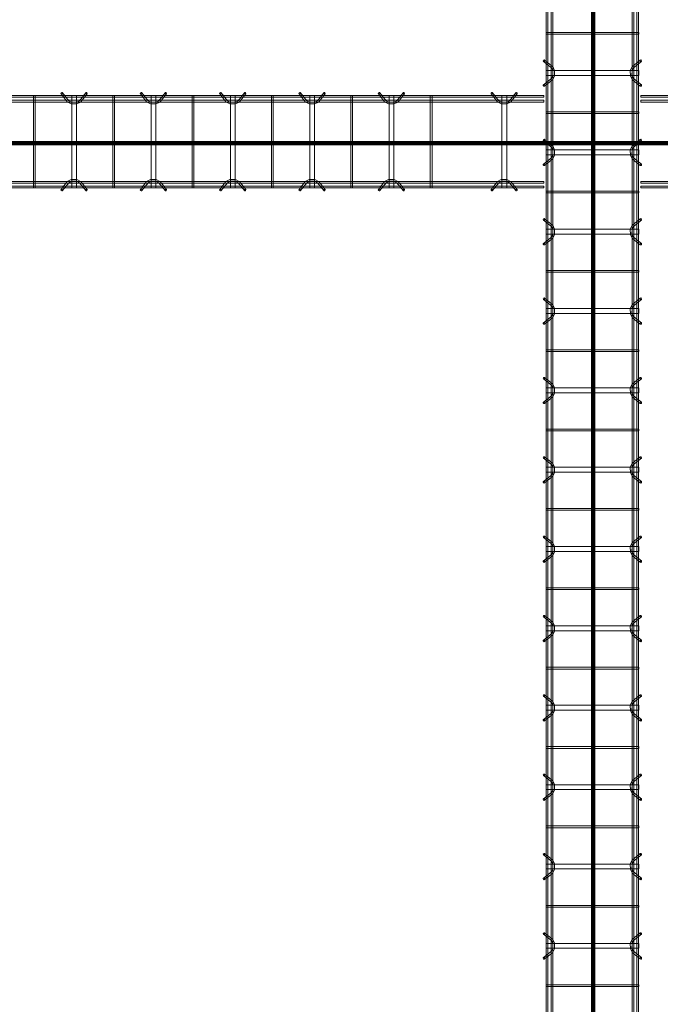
# Model space of a CAD drawing. Header units: inches. Extents: x -4136 to 1945, y -6639 to 12387.
# Tile 313 of 656: x -3405 to -3308, y 10187 to 10336. Entities that reach past the tile are written whole.
import ezdxf

# ---------------------------------------------------------------- set-up
doc = ezdxf.new("R2010")
doc.units = ezdxf.units.IN
doc.header["$MEASUREMENT"] = 0
doc.layers.add('A-GENM', color=7, linetype='Continuous', lineweight=9)
doc.layers.add('S-BEAM', color=7, linetype='Continuous', lineweight=9)

# ---------------------------------------------------------------- blocks, each defined once
blk = doc.blocks.new('Dowel bar assembly - Dowel bar assembly-671876-SLAB ON GROUND JOINTS')
at = {"layer": 'S-BEAM', "color": 253, "true_color": 0xaaaaaa}
for p, q in [((1628, 1.98), (0, 1.98)), ((0, 1.72), (1628, 1.72)), ((287.87, 1.99), (287.87, -12.01)), ((288.13, 1.99), (287.87, 1.99)), ((287.87, 1.99), (288.13, 1.99)), ((288.13, -12.01), (288.13, 1.99)), ((292.02, 2.23), (292.97, 1.03)), ((293.18, 1.19), (292.23, 2.39)), ((293.63, 1.99), (293.63, -12.01)), ((294.38, 1.99), (293.63, 1.99)), ((293.63, 1.99), (294.38, 1.99)), ((294.38, -12.01), (294.38, 1.99)), ((295.76, 2.39), (294.81, 1.19)), ((295.01, 1.03), (295.96, 2.23)), ((299.87, 1.99), (299.87, -12.01)), ((300.13, 1.99), (299.87, 1.99)), ((299.87, 1.99), (300.13, 1.99)), ((300.13, -12.01), (300.13, 1.99)), ((304.02, 2.23), (304.97, 1.03)), ((305.18, 1.19), (304.23, 2.39)), ((305.63, 1.99), (305.63, -12.01)), ((306.38, 1.99), (305.63, 1.99)), ((305.63, 1.99), (306.38, 1.99)), ((306.38, -12.01), (306.38, 1.99)), ((307.76, 2.39), (306.81, 1.19)), ((307.01, 1.03), (307.96, 2.23)), ((311.87, 1.99), (311.87, -12.01)), ((312.13, 1.99), (311.87, 1.99)), ((311.87, 1.99), (312.13, 1.99)), ((312.13, -12.01), (312.13, 1.99)), ((316.02, 2.23), (316.97, 1.03)), ((317.18, 1.19), (316.23, 2.39)), ((317.63, 1.99), (317.63, -12.01)), ((318.38, 1.99), (317.63, 1.99)), ((317.63, 1.99), (318.38, 1.99)), ((318.38, -12.01), (318.38, 1.99)), ((319.76, 2.39), (318.81, 1.19)), ((319.01, 1.03), (319.96, 2.23)), ((323.87, 1.99), (323.87, -12.01)), ((324.13, 1.99), (323.87, 1.99)), ((323.87, 1.99), (324.13, 1.99)), ((324.13, -12.01), (324.13, 1.99)), ((328.02, 2.23), (328.97, 1.03)), ((329.18, 1.19), (328.23, 2.39)), ((329.63, 1.99), (329.63, -12.01)), ((330.38, 1.99), (329.63, 1.99)), ((329.63, 1.99), (330.38, 1.99)), ((330.38, -12.01), (330.38, 1.99)), ((331.76, 2.39), (330.81, 1.19)), ((331.01, 1.03), (331.96, 2.23)), ((335.87, 1.99), (335.87, -12.01)), ((336.13, 1.99), (335.87, 1.99)), ((335.87, 1.99), (336.13, 1.99)), ((336.13, -12.01), (336.13, 1.99)), ((340.02, 2.23), (340.97, 1.03)), ((341.18, 1.19), (340.23, 2.39)), ((341.63, 1.99), (341.63, -12.01)), ((342.38, 1.99), (341.63, 1.99)), ((341.63, 1.99), (342.38, 1.99)), ((342.38, -12.01), (342.38, 1.99)), ((343.76, 2.39), (342.81, 1.19)), ((343.01, 1.03), (343.96, 2.23)), ((347.87, 1.99), (347.87, -12.01)), ((348.13, 1.99), (347.87, 1.99)), ((347.87, 1.99), (348.13, 1.99)), ((348.13, -12.01), (348.13, 1.99)), ((352.02, 2.23), (352.97, 1.03)), ((353.18, 1.19), (352.23, 2.39)), ((353.63, 1.99), (353.63, -12.01)), ((354.38, 1.99), (353.63, 1.99)), ((353.63, 1.99), (354.38, 1.99)), ((354.38, -12.01), (354.38, 1.99)), ((355.76, 2.39), (354.81, 1.19)), ((355.01, 1.03), (355.96, 2.23)), ((359.87, 1.99), (359.87, -12.01)), ((360.13, 1.99), (359.87, 1.99)), ((359.87, 1.99), (360.13, 1.99)), ((360.13, -12.01), (360.13, 1.99)), ((364.02, 2.23), (364.97, 1.03)), ((365.18, 1.19), (364.23, 2.39)), ((365.63, 1.99), (365.63, -12.01)), ((366.38, 1.99), (365.63, 1.99)), ((365.63, 1.99), (366.38, 1.99)), ((366.38, -12.01), (366.38, 1.99)), ((367.76, 2.39), (366.81, 1.19)), ((367.01, 1.03), (367.96, 2.23)), ((371.87, 1.99), (371.87, -12.01)), ((372.13, 1.99), (371.87, 1.99)), ((371.87, 1.99), (372.13, 1.99)), ((372.13, -12.01), (372.13, 1.99)), ((376.02, 2.23), (376.97, 1.03)), ((377.18, 1.19), (376.23, 2.39)), ((377.63, 1.99), (377.63, -12.01)), ((378.38, 1.99), (377.63, 1.99)), ((377.63, 1.99), (378.38, 1.99)), ((378.38, -12.01), (378.38, 1.99)), ((379.76, 2.39), (378.81, 1.19)), ((379.01, 1.03), (379.96, 2.23)), ((383.87, 1.99), (383.87, -12.01)), ((384.13, 1.99), (383.87, 1.99)), ((383.87, 1.99), (384.13, 1.99)), ((384.13, -12.01), (384.13, 1.99)), ((388.02, 2.23), (388.97, 1.03)), ((389.18, 1.19), (388.23, 2.39)), ((389.62, 1.99), (389.62, -12.01)), ((390.38, 1.99), (389.62, 1.99)), ((389.62, 1.99), (390.38, 1.99)), ((390.38, -12.01), (390.38, 1.99)), ((391.76, 2.39), (390.81, 1.19)), ((391.01, 1.03), (391.96, 2.23)), ((395.87, 1.99), (395.87, -12.01)), ((396.13, 1.99), (395.87, 1.99)), ((395.87, 1.99), (396.13, 1.99)), ((396.13, -12.01), (396.13, 1.99)), ((400.02, 2.23), (400.97, 1.03)), ((401.18, 1.19), (400.23, 2.39)), ((401.62, 1.99), (401.62, -12.01)), ((402.38, 1.99), (401.62, 1.99)), ((401.62, 1.99), (402.38, 1.99)), ((402.38, -12.01), (402.38, 1.99)), ((403.76, 2.39), (402.81, 1.19)), ((403.01, 1.03), (403.96, 2.23)), ((407.87, 1.99), (407.87, -12.01)), ((408.13, 1.99), (407.87, 1.99)), ((407.87, 1.99), (408.13, 1.99)), ((408.13, -12.01), (408.13, 1.99)), ((412.02, 2.23), (412.97, 1.03)), ((413.18, 1.19), (412.23, 2.39)), ((413.62, 1.99), (413.62, -12.01)), ((414.38, 1.99), (413.62, 1.99)), ((413.62, 1.99), (414.38, 1.99)), ((414.38, -12.01), (414.38, 1.99)), ((415.76, 2.39), (414.81, 1.19)), ((415.01, 1.03), (415.96, 2.23)), ((419.87, 1.99), (419.87, -12.01)), ((420.13, 1.99), (419.87, 1.99)), ((419.87, 1.99), (420.13, 1.99)), ((420.13, -12.01), (420.13, 1.99)), ((424.02, 2.23), (424.97, 1.03)), ((425.18, 1.19), (424.23, 2.39)), ((425.62, 1.99), (425.62, -12.01)), ((426.38, 1.99), (425.62, 1.99)), ((425.62, 1.99), (426.38, 1.99)), ((426.38, -12.01), (426.38, 1.99)), ((427.76, 2.39), (426.81, 1.19)), ((427.01, 1.03), (427.96, 2.23)), ((431.87, 1.99), (431.87, -12.01)), ((432.13, 1.99), (431.87, 1.99)), ((431.87, 1.99), (432.13, 1.99)), ((432.13, -12.01), (432.13, 1.99)), ((1628, 1.25), (0, 1.25)), ((0, 0.99), (1628, 0.99)), ((1628, -11.01), (0, -11.01)), ((0, -11.27), (1628, -11.27)), ((1628, -11.74), (0, -11.74)), ((292.97, -11.05), (292.02, -12.25)), ((292.23, -12.41), (293.18, -11.21)), ((294.81, -11.21), (295.76, -12.41)), ((295.96, -12.25), (295.01, -11.05)), ((304.97, -11.05), (304.02, -12.25)), ((304.23, -12.41), (305.18, -11.21)), ((306.81, -11.21), (307.76, -12.41)), ((307.96, -12.25), (307.01, -11.05)), ((316.97, -11.05), (316.02, -12.25)), ((316.23, -12.41), (317.18, -11.21)), ((318.81, -11.21), (319.76, -12.41)), ((319.96, -12.25), (319.01, -11.05)), ((328.97, -11.05), (328.02, -12.25)), ((328.23, -12.41), (329.18, -11.21)), ((330.81, -11.21), (331.76, -12.41)), ((331.96, -12.25), (331.01, -11.05)), ((340.97, -11.05), (340.02, -12.25)), ((340.23, -12.41), (341.18, -11.21)), ((342.81, -11.21), (343.76, -12.41)), ((343.96, -12.25), (343.01, -11.05)), ((352.97, -11.05), (352.02, -12.25)), ((352.23, -12.41), (353.18, -11.21)), ((354.81, -11.21), (355.76, -12.41)), ((355.96, -12.25), (355.01, -11.05)), ((364.97, -11.05), (364.02, -12.25)), ((364.23, -12.41), (365.18, -11.21)), ((366.81, -11.21), (367.76, -12.41)), ((367.96, -12.25), (367.01, -11.05)), ((376.97, -11.05), (376.02, -12.25)), ((376.23, -12.41), (377.18, -11.21)), ((378.81, -11.21), (379.76, -12.41)), ((379.96, -12.25), (379.01, -11.05)), ((388.97, -11.05), (388.02, -12.25)), ((388.23, -12.41), (389.18, -11.21)), ((390.81, -11.21), (391.76, -12.41)), ((391.96, -12.25), (391.01, -11.05)), ((400.97, -11.05), (400.02, -12.25)), ((400.23, -12.41), (401.18, -11.21)), ((402.81, -11.21), (403.76, -12.41)), ((403.96, -12.25), (403.01, -11.05)), ((412.97, -11.05), (412.02, -12.25)), ((412.23, -12.41), (413.18, -11.21)), ((414.81, -11.21), (415.76, -12.41)), ((415.96, -12.25), (415.01, -11.05)), ((424.97, -11.05), (424.02, -12.25)), ((424.23, -12.41), (425.18, -11.21)), ((426.81, -11.21), (427.76, -12.41)), ((427.96, -12.25), (427.01, -11.05)), ((0, -12), (1628, -12)), ((288.13, -12.01), (287.87, -12.01)), ((287.87, -12.01), (288.13, -12.01)), ((294.38, -12.01), (293.63, -12.01)), ((293.63, -12.01), (294.38, -12.01)), ((300.13, -12.01), (299.87, -12.01)), ((299.87, -12.01), (300.13, -12.01)), ((306.38, -12.01), (305.63, -12.01)), ((305.63, -12.01), (306.38, -12.01)), ((312.13, -12.01), (311.87, -12.01)), ((311.87, -12.01), (312.13, -12.01)), ((318.38, -12.01), (317.63, -12.01)), ((317.63, -12.01), (318.38, -12.01)), ((324.13, -12.01), (323.87, -12.01)), ((323.87, -12.01), (324.13, -12.01)), ((330.38, -12.01), (329.63, -12.01)), ((329.63, -12.01), (330.38, -12.01)), ((336.13, -12.01), (335.87, -12.01)), ((335.87, -12.01), (336.13, -12.01)), ((342.38, -12.01), (341.63, -12.01)), ((341.63, -12.01), (342.38, -12.01)), ((348.13, -12.01), (347.87, -12.01)), ((347.87, -12.01), (348.13, -12.01)), ((354.38, -12.01), (353.63, -12.01)), ((353.63, -12.01), (354.38, -12.01)), ((360.13, -12.01), (359.87, -12.01)), ((359.87, -12.01), (360.13, -12.01)), ((366.38, -12.01), (365.63, -12.01)), ((365.63, -12.01), (366.38, -12.01)), ((372.13, -12.01), (371.87, -12.01)), ((371.87, -12.01), (372.13, -12.01)), ((378.38, -12.01), (377.63, -12.01)), ((377.63, -12.01), (378.38, -12.01)), ((384.13, -12.01), (383.87, -12.01)), ((383.87, -12.01), (384.13, -12.01)), ((390.38, -12.01), (389.62, -12.01)), ((389.62, -12.01), (390.38, -12.01)), ((396.13, -12.01), (395.87, -12.01)), ((395.87, -12.01), (396.13, -12.01)), ((402.38, -12.01), (401.62, -12.01)), ((401.62, -12.01), (402.38, -12.01)), ((408.13, -12.01), (407.87, -12.01)), ((407.87, -12.01), (408.13, -12.01)), ((414.38, -12.01), (413.62, -12.01)), ((413.62, -12.01), (414.38, -12.01)), ((420.13, -12.01), (419.87, -12.01)), ((419.87, -12.01), (420.13, -12.01)), ((426.38, -12.01), (425.62, -12.01)), ((425.62, -12.01), (426.38, -12.01)), ((432.13, -12.01), (431.87, -12.01)), ((431.87, -12.01), (432.13, -12.01))]:
    blk.add_line(p, q, dxfattribs=at)
at = {"layer": 'S-BEAM', "color": 253, "true_color": 0xaaaaaa, "flags": 128}
for points in [[(292.97, 1.03), (293.53, 0.73), (294.39, 0.72), (294.97, 0.99), (295.01, 1.03)], [(293.18, 1.19), (293.62, 0.97), (294.38, 0.98), (294.81, 1.19)], [(304.97, 1.03), (305.53, 0.73), (306.39, 0.72), (306.97, 0.99), (307.01, 1.03)], [(305.18, 1.19), (305.62, 0.97), (306.38, 0.98), (306.81, 1.19)], [(316.97, 1.03), (317.53, 0.73), (318.39, 0.72), (318.97, 0.99), (319.01, 1.03)], [(317.18, 1.19), (317.62, 0.97), (318.38, 0.98), (318.81, 1.19)], [(328.97, 1.03), (329.53, 0.73), (330.39, 0.72), (330.97, 0.99), (331.01, 1.03)], [(329.18, 1.19), (329.62, 0.97), (330.38, 0.98), (330.81, 1.19)], [(340.97, 1.03), (341.53, 0.73), (342.39, 0.72), (342.97, 0.99), (343.01, 1.03)], [(341.18, 1.19), (341.62, 0.97), (342.38, 0.98), (342.81, 1.19)], [(352.97, 1.03), (353.53, 0.73), (354.39, 0.72), (354.97, 0.99), (355.01, 1.03)], [(353.18, 1.19), (353.62, 0.97), (354.38, 0.98), (354.81, 1.19)], [(364.97, 1.03), (365.53, 0.73), (366.39, 0.72), (366.97, 0.99), (367.01, 1.03)], [(365.18, 1.19), (365.62, 0.97), (366.38, 0.98), (366.81, 1.19)], [(376.97, 1.03), (377.53, 0.73), (378.39, 0.72), (378.97, 0.99), (379.01, 1.03)], [(377.18, 1.19), (377.62, 0.97), (378.38, 0.98), (378.81, 1.19)], [(388.97, 1.03), (389.53, 0.73), (390.39, 0.72), (390.97, 0.99), (391.01, 1.03)], [(389.18, 1.19), (389.62, 0.97), (390.38, 0.98), (390.81, 1.19)], [(400.97, 1.03), (401.53, 0.73), (402.39, 0.72), (402.97, 0.99), (403.01, 1.03)], [(401.18, 1.19), (401.62, 0.97), (402.38, 0.98), (402.81, 1.19)], [(412.97, 1.03), (413.53, 0.73), (414.39, 0.72), (414.97, 0.99), (415.01, 1.03)], [(413.18, 1.19), (413.62, 0.97), (414.38, 0.98), (414.81, 1.19)], [(424.97, 1.03), (425.53, 0.73), (426.39, 0.72), (426.97, 0.99), (427.01, 1.03)], [(425.18, 1.19), (425.62, 0.97), (426.38, 0.98), (426.81, 1.19)], [(292.97, -11.05), (293.53, -10.75), (294.39, -10.74), (294.97, -11.01), (295.01, -11.05)], [(293.18, -11.21), (293.62, -10.99), (294.38, -11), (294.81, -11.21)], [(304.97, -11.05), (305.53, -10.75), (306.39, -10.74), (306.97, -11.01), (307.01, -11.05)], [(305.18, -11.21), (305.62, -10.99), (306.38, -11), (306.81, -11.21)], [(316.97, -11.05), (317.53, -10.75), (318.39, -10.74), (318.97, -11.01), (319.01, -11.05)], [(317.18, -11.21), (317.62, -10.99), (318.38, -11), (318.81, -11.21)], [(328.97, -11.05), (329.53, -10.75), (330.39, -10.74), (330.97, -11.01), (331.01, -11.05)], [(329.18, -11.21), (329.62, -10.99), (330.38, -11), (330.81, -11.21)], [(340.97, -11.05), (341.53, -10.75), (342.39, -10.74), (342.97, -11.01), (343.01, -11.05)], [(341.18, -11.21), (341.62, -10.99), (342.38, -11), (342.81, -11.21)], [(352.97, -11.05), (353.53, -10.75), (354.39, -10.74), (354.97, -11.01), (355.01, -11.05)], [(353.18, -11.21), (353.62, -10.99), (354.38, -11), (354.81, -11.21)], [(364.97, -11.05), (365.53, -10.75), (366.39, -10.74), (366.97, -11.01), (367.01, -11.05)], [(365.18, -11.21), (365.62, -10.99), (366.38, -11), (366.81, -11.21)], [(376.97, -11.05), (377.53, -10.75), (378.39, -10.74), (378.97, -11.01), (379.01, -11.05)], [(377.18, -11.21), (377.62, -10.99), (378.38, -11), (378.81, -11.21)], [(388.97, -11.05), (389.53, -10.75), (390.39, -10.74), (390.97, -11.01), (391.01, -11.05)], [(389.18, -11.21), (389.62, -10.99), (390.38, -11), (390.81, -11.21)], [(400.97, -11.05), (401.53, -10.75), (402.39, -10.74), (402.97, -11.01), (403.01, -11.05)], [(401.18, -11.21), (401.62, -10.99), (402.38, -11), (402.81, -11.21)], [(412.97, -11.05), (413.53, -10.75), (414.39, -10.74), (414.97, -11.01), (415.01, -11.05)], [(413.18, -11.21), (413.62, -10.99), (414.38, -11), (414.81, -11.21)], [(424.97, -11.05), (425.53, -10.75), (426.39, -10.74), (426.97, -11.01), (427.01, -11.05)], [(425.18, -11.21), (425.62, -10.99), (426.38, -11), (426.81, -11.21)]]:
    blk.add_lwpolyline(points, dxfattribs=at)
at = {"layer": 'S-BEAM', "color": 253, "true_color": 0xaaaaaa}
for centre, major_axis, start_param, end_param in [((292.12, 2.31), (0.101, 0.08), 5.709265, 8.850858), ((292.12, 2.31), (0.101, 0.08), 2.567673, 5.709265), ((295.86, 2.31), (-0.101, 0.08), 3.715513, 6.857105), ((295.86, 2.31), (-0.101, 0.08), 0.57392, 3.715513), ((304.12, 2.31), (0.101, 0.08), 5.709265, 8.850858), ((304.12, 2.31), (0.101, 0.08), 2.567673, 5.709265), ((307.86, 2.31), (-0.101, 0.08), 3.715513, 6.857105), ((307.86, 2.31), (-0.101, 0.08), 0.57392, 3.715513), ((316.12, 2.31), (0.101, 0.08), 5.709265, 8.850858), ((316.12, 2.31), (0.101, 0.08), 2.567673, 5.709265), ((319.86, 2.31), (-0.101, 0.08), 3.715513, 6.857105), ((319.86, 2.31), (-0.101, 0.08), 0.57392, 3.715513), ((328.12, 2.31), (0.101, 0.08), 5.709265, 8.850858), ((328.12, 2.31), (0.101, 0.08), 2.567673, 5.709265), ((331.86, 2.31), (-0.101, 0.08), 3.715513, 6.857105), ((331.86, 2.31), (-0.101, 0.08), 0.57392, 3.715513), ((340.12, 2.31), (0.101, 0.08), 5.709265, 8.850858), ((340.12, 2.31), (0.101, 0.08), 2.567673, 5.709265), ((343.86, 2.31), (-0.101, 0.08), 3.715513, 6.857105), ((343.86, 2.31), (-0.101, 0.08), 0.57392, 3.715513), ((352.12, 2.31), (0.101, 0.08), 5.709265, 8.850858), ((352.12, 2.31), (0.101, 0.08), 2.567673, 5.709265), ((355.86, 2.31), (-0.101, 0.08), 3.715513, 6.857105), ((355.86, 2.31), (-0.101, 0.08), 0.57392, 3.715513), ((364.12, 2.31), (0.101, 0.08), 5.709265, 8.850858), ((364.12, 2.31), (0.101, 0.08), 2.567673, 5.709265), ((367.86, 2.31), (-0.101, 0.08), 3.715513, 6.857105), ((367.86, 2.31), (-0.101, 0.08), 0.57392, 3.715513), ((376.12, 2.31), (0.101, 0.08), 5.709265, 8.850858), ((376.12, 2.31), (0.101, 0.08), 2.567673, 5.709265), ((379.86, 2.31), (-0.101, 0.08), 3.715513, 6.857105), ((379.86, 2.31), (-0.101, 0.08), 0.57392, 3.715513), ((388.12, 2.31), (0.101, 0.08), 5.709265, 8.850858), ((388.12, 2.31), (0.101, 0.08), 2.567673, 5.709265), ((391.86, 2.31), (-0.101, 0.08), 3.715513, 6.857105), ((391.86, 2.31), (-0.101, 0.08), 0.57392, 3.715513), ((400.12, 2.31), (0.101, 0.08), 5.709265, 8.850858), ((400.12, 2.31), (0.101, 0.08), 2.567673, 5.709265), ((403.86, 2.31), (-0.101, 0.08), 3.715513, 6.857105), ((403.86, 2.31), (-0.101, 0.08), 0.57392, 3.715513), ((412.12, 2.31), (0.101, 0.08), 5.709265, 8.850858), ((412.12, 2.31), (0.101, 0.08), 2.567673, 5.709265), ((415.86, 2.31), (-0.101, 0.08), 3.715513, 6.857105), ((415.86, 2.31), (-0.101, 0.08), 0.57392, 3.715513), ((424.12, 2.31), (0.101, 0.08), 5.709265, 8.850858), ((424.12, 2.31), (0.101, 0.08), 2.567673, 5.709265), ((427.86, 2.31), (-0.101, 0.08), 3.715513, 6.857105), ((427.86, 2.31), (-0.101, 0.08), 0.57392, 3.715513), ((292.12, -12.33), (-0.101, 0.08), 3.715513, 6.857105), ((292.12, -12.33), (-0.101, 0.08), 0.57392, 3.715513), ((295.86, -12.33), (0.101, 0.08), 5.709265, 8.850858), ((295.86, -12.33), (0.101, 0.08), 2.567673, 5.709265), ((304.12, -12.33), (-0.101, 0.08), 3.715513, 6.857105), ((304.12, -12.33), (-0.101, 0.08), 0.57392, 3.715513), ((307.86, -12.33), (0.101, 0.08), 5.709265, 8.850858), ((307.86, -12.33), (0.101, 0.08), 2.567673, 5.709265), ((316.12, -12.33), (-0.101, 0.08), 3.715513, 6.857105), ((316.12, -12.33), (-0.101, 0.08), 0.57392, 3.715513), ((319.86, -12.33), (0.101, 0.08), 5.709265, 8.850858), ((319.86, -12.33), (0.101, 0.08), 2.567673, 5.709265), ((328.12, -12.33), (-0.101, 0.08), 3.715513, 6.857105), ((328.12, -12.33), (-0.101, 0.08), 0.57392, 3.715513), ((331.86, -12.33), (0.101, 0.08), 5.709265, 8.850858), ((331.86, -12.33), (0.101, 0.08), 2.567673, 5.709265), ((340.12, -12.33), (-0.101, 0.08), 3.715513, 6.857105), ((340.12, -12.33), (-0.101, 0.08), 0.57392, 3.715513), ((343.86, -12.33), (0.101, 0.08), 5.709265, 8.850858), ((343.86, -12.33), (0.101, 0.08), 2.567673, 5.709265), ((352.12, -12.33), (-0.101, 0.08), 3.715513, 6.857105), ((352.12, -12.33), (-0.101, 0.08), 0.57392, 3.715513), ((355.86, -12.33), (0.101, 0.08), 5.709265, 8.850858), ((355.86, -12.33), (0.101, 0.08), 2.567673, 5.709265), ((364.12, -12.33), (-0.101, 0.08), 3.715513, 6.857105), ((364.12, -12.33), (-0.101, 0.08), 0.57392, 3.715513), ((367.86, -12.33), (0.101, 0.08), 5.709265, 8.850858), ((367.86, -12.33), (0.101, 0.08), 2.567673, 5.709265), ((376.12, -12.33), (-0.101, 0.08), 3.715513, 6.857105), ((376.12, -12.33), (-0.101, 0.08), 0.57392, 3.715513), ((379.86, -12.33), (0.101, 0.08), 5.709265, 8.850858), ((379.86, -12.33), (0.101, 0.08), 2.567673, 5.709265), ((388.12, -12.33), (-0.101, 0.08), 3.715513, 6.857105), ((388.12, -12.33), (-0.101, 0.08), 0.57392, 3.715513), ((391.86, -12.33), (0.101, 0.08), 5.709265, 8.850858), ((391.86, -12.33), (0.101, 0.08), 2.567673, 5.709265), ((400.12, -12.33), (-0.101, 0.08), 3.715513, 6.857105), ((400.12, -12.33), (-0.101, 0.08), 0.57392, 3.715513), ((403.86, -12.33), (0.101, 0.08), 5.709265, 8.850858), ((403.86, -12.33), (0.101, 0.08), 2.567673, 5.709265), ((412.12, -12.33), (-0.101, 0.08), 3.715513, 6.857105), ((412.12, -12.33), (-0.101, 0.08), 0.57392, 3.715513), ((415.86, -12.33), (0.101, 0.08), 5.709265, 8.850858), ((415.86, -12.33), (0.101, 0.08), 2.567673, 5.709265), ((424.12, -12.33), (-0.101, 0.08), 3.715513, 6.857105), ((424.12, -12.33), (-0.101, 0.08), 0.57392, 3.715513), ((427.86, -12.33), (0.101, 0.08), 5.709265, 8.850858), ((427.86, -12.33), (0.101, 0.08), 2.567673, 5.709265)]:
    blk.add_ellipse(centre, major_axis=major_axis, ratio=0.816528, start_param=start_param, end_param=end_param, dxfattribs=at)
blk = doc.blocks.new('Dowel bar assembly - Dowel bar assembly-674226-SLAB ON GROUND JOINTS')
at = {"layer": 'S-BEAM', "color": 253, "true_color": 0xaaaaaa}
for p, q in [((148.75, 1.98), (0, 1.98)), ((0, 1.98), (0, 1.72)), ((0, 1.72), (0, 1.98)), ((0, 1.72), (148.75, 1.72)), ((148.75, 1.25), (0, 1.25)), ((0, 0.99), (0, 1.25)), ((0, 1.25), (0, 0.99)), ((0, 0.99), (148.75, 0.99)), ((148.75, -11.01), (0, -11.01)), ((0, -11.27), (0, -11.01)), ((0, -11.01), (0, -11.27)), ((0, -11.27), (148.75, -11.27)), ((148.75, -11.74), (0, -11.74)), ((0, -12), (0, -11.74)), ((0, -11.74), (0, -12)), ((0, -12), (148.75, -12))]:
    blk.add_line(p, q, dxfattribs=at)
blk = doc.blocks.new('Dowel bar assembly - Dowel bar assembly-674339-SLAB ON GROUND JOINTS')
at = {"layer": 'S-BEAM', "color": 253, "true_color": 0xaaaaaa}
for p, q in [((149.05, 1.98), (0, 1.98)), ((0, 1.72), (149.05, 1.72)), ((71.87, 1.99), (71.87, -12.01)), ((72.13, 1.99), (71.87, 1.99)), ((71.87, 1.99), (72.13, 1.99)), ((72.13, -12.01), (72.13, 1.99)), ((76.02, 2.23), (76.97, 1.03)), ((77.18, 1.19), (76.23, 2.39)), ((77.63, 1.99), (77.63, -12.01)), ((78.38, 1.99), (77.63, 1.99)), ((77.63, 1.99), (78.38, 1.99)), ((78.38, -12.01), (78.38, 1.99)), ((79.76, 2.39), (78.81, 1.19)), ((79.01, 1.03), (79.96, 2.23)), ((83.87, 1.99), (83.87, -12.01)), ((84.13, 1.99), (83.87, 1.99)), ((83.87, 1.99), (84.13, 1.99)), ((84.13, -12.01), (84.13, 1.99)), ((88.02, 2.23), (88.97, 1.03)), ((89.18, 1.19), (88.23, 2.39)), ((89.63, 1.99), (89.63, -12.01)), ((90.38, 1.99), (89.63, 1.99)), ((89.63, 1.99), (90.38, 1.99)), ((90.38, -12.01), (90.38, 1.99)), ((91.76, 2.39), (90.81, 1.19)), ((91.01, 1.03), (91.96, 2.23)), ((95.87, 1.99), (95.87, -12.01)), ((96.13, 1.99), (95.87, 1.99)), ((95.87, 1.99), (96.13, 1.99)), ((96.13, -12.01), (96.13, 1.99)), ((100.02, 2.23), (100.97, 1.03)), ((101.18, 1.19), (100.23, 2.39)), ((101.63, 1.99), (101.63, -12.01)), ((102.38, 1.99), (101.63, 1.99)), ((101.63, 1.99), (102.38, 1.99)), ((102.38, -12.01), (102.38, 1.99)), ((103.76, 2.39), (102.81, 1.19)), ((103.01, 1.03), (103.96, 2.23)), ((107.87, 1.99), (107.87, -12.01)), ((108.13, 1.99), (107.87, 1.99)), ((107.87, 1.99), (108.13, 1.99)), ((108.13, -12.01), (108.13, 1.99)), ((112.02, 2.23), (112.97, 1.03)), ((113.18, 1.19), (112.23, 2.39)), ((113.63, 1.99), (113.63, -12.01)), ((114.38, 1.99), (113.63, 1.99)), ((113.63, 1.99), (114.38, 1.99)), ((114.38, -12.01), (114.38, 1.99)), ((115.76, 2.39), (114.81, 1.19)), ((115.01, 1.03), (115.96, 2.23)), ((119.87, 1.99), (119.87, -12.01)), ((120.13, 1.99), (119.87, 1.99)), ((119.87, 1.99), (120.13, 1.99)), ((120.13, -12.01), (120.13, 1.99)), ((124.02, 2.23), (124.97, 1.03)), ((125.18, 1.19), (124.23, 2.39)), ((125.63, 1.99), (125.63, -12.01)), ((126.38, 1.99), (125.63, 1.99)), ((125.63, 1.99), (126.38, 1.99)), ((126.38, -12.01), (126.38, 1.99)), ((127.76, 2.39), (126.81, 1.19)), ((127.01, 1.03), (127.96, 2.23)), ((131.87, 1.99), (131.87, -12.01)), ((132.13, 1.99), (131.87, 1.99)), ((131.87, 1.99), (132.13, 1.99)), ((132.13, -12.01), (132.13, 1.99)), ((141.08, 2.23), (142.02, 1.03)), ((142.23, 1.19), (141.28, 2.39)), ((142.68, 1.99), (142.68, -12.01)), ((143.43, 1.99), (142.68, 1.99)), ((142.68, 1.99), (143.43, 1.99)), ((143.43, -12.01), (143.43, 1.99)), ((144.81, 2.39), (143.86, 1.19)), ((144.06, 1.03), (145.01, 2.23)), ((149.05, 1.98), (149.05, 1.72)), ((149.05, 1.72), (149.05, 1.98)), ((149.05, 1.25), (0, 1.25)), ((0, 0.99), (149.05, 0.99)), ((149.05, 0.99), (149.05, 1.25)), ((149.05, 1.25), (149.05, 0.99)), ((149.05, -11.01), (0, -11.01)), ((0, -11.27), (149.05, -11.27)), ((149.05, -11.74), (0, -11.74)), ((76.97, -11.05), (76.02, -12.25)), ((76.23, -12.41), (77.18, -11.21)), ((78.81, -11.21), (79.76, -12.41)), ((79.96, -12.25), (79.01, -11.05)), ((88.97, -11.05), (88.02, -12.25)), ((88.23, -12.41), (89.18, -11.21)), ((90.81, -11.21), (91.76, -12.41)), ((91.96, -12.25), (91.01, -11.05)), ((100.97, -11.05), (100.02, -12.25)), ((100.23, -12.41), (101.18, -11.21)), ((102.81, -11.21), (103.76, -12.41)), ((103.96, -12.25), (103.01, -11.05)), ((112.97, -11.05), (112.02, -12.25)), ((112.23, -12.41), (113.18, -11.21)), ((114.81, -11.21), (115.76, -12.41)), ((115.96, -12.25), (115.01, -11.05)), ((124.97, -11.05), (124.02, -12.25)), ((124.23, -12.41), (125.18, -11.21)), ((126.81, -11.21), (127.76, -12.41)), ((127.96, -12.25), (127.01, -11.05)), ((142.02, -11.05), (141.08, -12.25)), ((141.28, -12.41), (142.23, -11.21)), ((143.86, -11.21), (144.81, -12.41)), ((145.01, -12.25), (144.06, -11.05)), ((149.05, -11.27), (149.05, -11.01)), ((149.05, -11.01), (149.05, -11.27)), ((149.05, -12), (149.05, -11.74)), ((149.05, -11.74), (149.05, -12)), ((0, -12), (149.05, -12)), ((72.13, -12.01), (71.87, -12.01)), ((71.87, -12.01), (72.13, -12.01)), ((78.38, -12.01), (77.63, -12.01)), ((77.63, -12.01), (78.38, -12.01)), ((84.13, -12.01), (83.87, -12.01)), ((83.87, -12.01), (84.13, -12.01)), ((90.38, -12.01), (89.63, -12.01)), ((89.63, -12.01), (90.38, -12.01)), ((96.13, -12.01), (95.87, -12.01)), ((95.87, -12.01), (96.13, -12.01)), ((102.38, -12.01), (101.63, -12.01)), ((101.63, -12.01), (102.38, -12.01)), ((108.13, -12.01), (107.87, -12.01)), ((107.87, -12.01), (108.13, -12.01)), ((114.38, -12.01), (113.63, -12.01)), ((113.63, -12.01), (114.38, -12.01)), ((120.13, -12.01), (119.87, -12.01)), ((119.87, -12.01), (120.13, -12.01)), ((126.38, -12.01), (125.63, -12.01)), ((125.63, -12.01), (126.38, -12.01)), ((132.13, -12.01), (131.87, -12.01)), ((131.87, -12.01), (132.13, -12.01)), ((143.43, -12.01), (142.68, -12.01)), ((142.68, -12.01), (143.43, -12.01))]:
    blk.add_line(p, q, dxfattribs=at)
at = {"layer": 'S-BEAM', "color": 253, "true_color": 0xaaaaaa, "flags": 128}
for points in [[(76.97, 1.03), (77.53, 0.73), (78.39, 0.72), (78.97, 0.99), (79.01, 1.03)], [(77.18, 1.19), (77.62, 0.97), (78.38, 0.98), (78.81, 1.19)], [(88.97, 1.03), (89.53, 0.73), (90.39, 0.72), (90.97, 0.99), (91.01, 1.03)], [(89.18, 1.19), (89.62, 0.97), (90.38, 0.98), (90.81, 1.19)], [(100.97, 1.03), (101.53, 0.73), (102.39, 0.72), (102.97, 0.99), (103.01, 1.03)], [(101.18, 1.19), (101.62, 0.97), (102.38, 0.98), (102.81, 1.19)], [(112.97, 1.03), (113.53, 0.73), (114.39, 0.72), (114.97, 0.99), (115.01, 1.03)], [(113.18, 1.19), (113.62, 0.97), (114.38, 0.98), (114.81, 1.19)], [(124.97, 1.03), (125.53, 0.73), (126.39, 0.72), (126.97, 0.99), (127.01, 1.03)], [(125.18, 1.19), (125.62, 0.97), (126.38, 0.98), (126.81, 1.19)], [(142.02, 1.03), (142.58, 0.73), (143.44, 0.72), (144.02, 0.99), (144.06, 1.03)], [(142.23, 1.19), (142.68, 0.97), (143.43, 0.98), (143.86, 1.19)], [(76.97, -11.05), (77.53, -10.75), (78.39, -10.74), (78.97, -11.01), (79.01, -11.05)], [(77.18, -11.21), (77.62, -10.99), (78.38, -11), (78.81, -11.21)], [(88.97, -11.05), (89.53, -10.75), (90.39, -10.74), (90.97, -11.01), (91.01, -11.05)], [(89.18, -11.21), (89.62, -10.99), (90.38, -11), (90.81, -11.21)], [(100.97, -11.05), (101.53, -10.75), (102.39, -10.74), (102.97, -11.01), (103.01, -11.05)], [(101.18, -11.21), (101.62, -10.99), (102.38, -11), (102.81, -11.21)], [(112.97, -11.05), (113.53, -10.75), (114.39, -10.74), (114.97, -11.01), (115.01, -11.05)], [(113.18, -11.21), (113.62, -10.99), (114.38, -11), (114.81, -11.21)], [(124.97, -11.05), (125.53, -10.75), (126.39, -10.74), (126.97, -11.01), (127.01, -11.05)], [(125.18, -11.21), (125.62, -10.99), (126.38, -11), (126.81, -11.21)], [(142.02, -11.05), (142.58, -10.75), (143.44, -10.74), (144.02, -11.01), (144.06, -11.05)], [(142.23, -11.21), (142.68, -10.99), (143.43, -11), (143.86, -11.21)]]:
    blk.add_lwpolyline(points, dxfattribs=at)
at = {"layer": 'S-BEAM', "color": 253, "true_color": 0xaaaaaa}
for centre, major_axis, start_param, end_param in [((76.12, 2.31), (0.101, 0.08), 5.709265, 8.850858), ((76.12, 2.31), (0.101, 0.08), 2.567673, 5.709265), ((79.86, 2.31), (-0.101, 0.08), 3.715513, 6.857105), ((79.86, 2.31), (-0.101, 0.08), 0.57392, 3.715513), ((88.12, 2.31), (0.101, 0.08), 5.709265, 8.850858), ((88.12, 2.31), (0.101, 0.08), 2.567673, 5.709265), ((91.86, 2.31), (-0.101, 0.08), 3.715513, 6.857105), ((91.86, 2.31), (-0.101, 0.08), 0.57392, 3.715513), ((100.12, 2.31), (0.101, 0.08), 5.709265, 8.850858), ((100.12, 2.31), (0.101, 0.08), 2.567673, 5.709265), ((103.86, 2.31), (-0.101, 0.08), 3.715513, 6.857105), ((103.86, 2.31), (-0.101, 0.08), 0.57392, 3.715513), ((112.12, 2.31), (0.101, 0.08), 5.709265, 8.850858), ((112.12, 2.31), (0.101, 0.08), 2.567673, 5.709265), ((115.86, 2.31), (-0.101, 0.08), 3.715513, 6.857105), ((115.86, 2.31), (-0.101, 0.08), 0.57392, 3.715513), ((124.12, 2.31), (0.101, 0.08), 5.709265, 8.850858), ((124.12, 2.31), (0.101, 0.08), 2.567673, 5.709265), ((127.86, 2.31), (-0.101, 0.08), 3.715513, 6.857105), ((127.86, 2.31), (-0.101, 0.08), 0.57392, 3.715513), ((141.18, 2.31), (0.101, 0.08), 5.709265, 8.850858), ((141.18, 2.31), (0.101, 0.08), 2.567673, 5.709265), ((144.91, 2.31), (-0.101, 0.08), 3.715513, 6.857105), ((144.91, 2.31), (-0.101, 0.08), 0.57392, 3.715513), ((76.12, -12.33), (-0.101, 0.08), 3.715513, 6.857105), ((76.12, -12.33), (-0.101, 0.08), 0.57392, 3.715513), ((79.86, -12.33), (0.101, 0.08), 5.709265, 8.850858), ((79.86, -12.33), (0.101, 0.08), 2.567673, 5.709265), ((88.12, -12.33), (-0.101, 0.08), 3.715513, 6.857105), ((88.12, -12.33), (-0.101, 0.08), 0.57392, 3.715513), ((91.86, -12.33), (0.101, 0.08), 5.709265, 8.850858), ((91.86, -12.33), (0.101, 0.08), 2.567673, 5.709265), ((100.12, -12.33), (-0.101, 0.08), 3.715513, 6.857105), ((100.12, -12.33), (-0.101, 0.08), 0.57392, 3.715513), ((103.86, -12.33), (0.101, 0.08), 5.709265, 8.850858), ((103.86, -12.33), (0.101, 0.08), 2.567673, 5.709265), ((112.12, -12.33), (-0.101, 0.08), 3.715513, 6.857105), ((112.12, -12.33), (-0.101, 0.08), 0.57392, 3.715513), ((115.86, -12.33), (0.101, 0.08), 5.709265, 8.850858), ((115.86, -12.33), (0.101, 0.08), 2.567673, 5.709265), ((124.12, -12.33), (-0.101, 0.08), 3.715513, 6.857105), ((124.12, -12.33), (-0.101, 0.08), 0.57392, 3.715513), ((127.86, -12.33), (0.101, 0.08), 5.709265, 8.850858), ((127.86, -12.33), (0.101, 0.08), 2.567673, 5.709265), ((141.18, -12.33), (-0.101, 0.08), 3.715513, 6.857105), ((141.18, -12.33), (-0.101, 0.08), 0.57392, 3.715513), ((144.91, -12.33), (0.101, 0.08), 5.709265, 8.850858), ((144.91, -12.33), (0.101, 0.08), 2.567673, 5.709265)]:
    blk.add_ellipse(centre, major_axis=major_axis, ratio=0.816528, start_param=start_param, end_param=end_param, dxfattribs=at)

msp = doc.modelspace()

# ---------------------------------------------------------------- hatches: boundary and pattern name
at = {"layer": 'A-GENM', "true_color": 0x0000ff}
for points in [[(-3317.64972, 11535.1894), (-3317.64972, 9901.50436), (-3317.64972, 9901.1894), (-3318.07292, 9901.1894), (-3318.07292, 9901.50436), (-3318.07292, 11535.1894)], [(-3318.01315, 9901.1894), (-3318.01315, 9901.50436), (-3318.01315, 11535.1894), (-3317.61944, 11535.1894), (-3317.61944, 9901.50436), (-3317.61944, 9901.1894)], [(-3317.65125, 11535.1894), (-3317.65125, 9901.50436), (-3317.65125, 9901.1894), (-3317.99529, 9901.1894), (-3317.99529, 9901.50436), (-3317.99529, 11535.1894)], [(-3317.56436, 11535.1894), (-3317.56436, 9901.50436), (-3317.56436, 9901.1894), (-3317.98604, 9901.1894), (-3317.98604, 9901.50436), (-3317.98604, 11535.1894)], [(-3317.77286, 11535.1894), (-3317.77286, 9901.50436), (-3317.77286, 9901.1894), (-3317.85974, 9901.1894), (-3317.85974, 9901.50436), (-3317.85974, 11535.1894)], [(-3317.56284, 11535.1894), (-3317.56284, 9901.50436), (-3317.56284, 9901.1894), (-3317.77286, 9901.1894), (-3317.77286, 9901.50436), (-3317.77286, 11535.1894)], [(-3819.32374, 10317.14659), (-3819.00878, 10317.14659), (-1943.6387, 10317.14659), (-1943.32374, 10317.14659), (-1943.13624, 10317.14659), (-1943.13624, 10316.93658), (-1943.32374, 10316.93658), (-1943.6387, 10316.93658), (-3819.00878, 10316.93658), (-3819.32374, 10316.93658)], [(-3819.32374, 10317.14507), (-3819.00878, 10317.14507), (-1943.6387, 10317.14507), (-1943.32374, 10317.14507), (-1943.13624, 10317.14507), (-1943.13624, 10316.72339), (-1943.32374, 10316.72339), (-1943.6387, 10316.72339), (-3819.00878, 10316.72339), (-3819.32374, 10316.72339)], [(-1943.13624, 10316.69629), (-1943.32374, 10316.69629), (-1943.6387, 10316.69629), (-3819.00878, 10316.69629), (-3819.32374, 10316.69629), (-3819.32374, 10317.08999), (-3819.00878, 10317.08999), (-1943.6387, 10317.08999), (-1943.32374, 10317.08999), (-1943.13624, 10317.08999)], [(-3819.32374, 10317.05971), (-3819.00878, 10317.05971), (-1943.6387, 10317.05971), (-1943.32374, 10317.05971), (-1943.13624, 10317.05971), (-1943.13624, 10316.63651), (-1943.32374, 10316.63651), (-1943.6387, 10316.63651), (-3819.00878, 10316.63651), (-3819.32374, 10316.63651)], [(-3819.32374, 10317.05819), (-3819.00878, 10317.05819), (-1943.6387, 10317.05819), (-1943.32374, 10317.05819), (-1943.13624, 10317.05819), (-1943.13624, 10316.71415), (-1943.32374, 10316.71415), (-1943.6387, 10316.71415), (-3819.00878, 10316.71415), (-3819.32374, 10316.71415)], [(-3819.32374, 10316.93658), (-3819.00878, 10316.93658), (-1943.6387, 10316.93658), (-1943.32374, 10316.93658), (-1943.13624, 10316.93658), (-1943.13624, 10316.8497), (-1943.32374, 10316.8497), (-1943.6387, 10316.8497), (-3819.00878, 10316.8497), (-3819.32374, 10316.8497)]]:
    msp.add_hatch(color=5, dxfattribs=at).paths.add_polyline_path(points, flags=0)

# ---------------------------------------------------------------- linework, layer by layer
at = {"layer": 'A-GENM', "color": 5, "true_color": 0x0000ff}
for p, q in [((-3318.07292, 9901.50436), (-3318.07292, 11535.1894)), ((-3318.01315, 11535.1894), (-3318.01315, 9901.50436)), ((-3318.01315, 11535.1894), (-3318.01315, 9901.50436)), ((-3317.99529, 11535.1894), (-3317.99529, 9901.50436)), ((-3317.98604, 9901.50436), (-3317.98604, 11535.1894)), ((-3317.97378, 9901.50436), (-3317.97378, 11535.1894)), ((-3317.97378, 11535.1894), (-3317.97378, 9901.50436)), ((-3317.90841, 9901.50436), (-3317.90841, 11535.1894)), ((-3317.85974, 9901.50436), (-3317.85974, 11535.1894)), ((-3317.77286, 11535.1894), (-3317.77286, 9901.50436)), ((-3317.65882, 9901.50436), (-3317.65882, 11535.1894)), ((-3317.65882, 9901.50436), (-3317.65882, 11535.1894)), ((-3317.65125, 9901.50436), (-3317.65125, 11535.1894)), ((-3317.64972, 9901.50436), (-3317.64972, 11535.1894)), ((-3317.61944, 11535.1894), (-3317.61944, 9901.50436)), ((-3317.61944, 11535.1894), (-3317.61944, 9901.50436)), ((-3317.56436, 9901.50436), (-3317.56436, 11535.1894)), ((-3317.56284, 9901.50436), (-3317.56284, 11535.1894)), ((-1943.6387, 10317.14659), (-3819.00878, 10317.14659)), ((-1943.6387, 10317.14507), (-3819.00878, 10317.14507)), ((-3819.00878, 10317.08999), (-1943.6387, 10317.08999)), ((-3819.00878, 10317.08999), (-1943.6387, 10317.08999)), ((-1943.6387, 10317.05971), (-3819.00878, 10317.05971)), ((-1943.6387, 10317.05819), (-3819.00878, 10317.05819)), ((-1943.6387, 10317.05062), (-3819.00878, 10317.05062)), ((-1943.6387, 10317.05062), (-3819.00878, 10317.05062)), ((-3819.00878, 10316.93658), (-1943.6387, 10316.93658)), ((-1943.6387, 10316.8497), (-3819.00878, 10316.8497)), ((-1943.6387, 10316.80103), (-3819.00878, 10316.80103)), ((-1943.6387, 10316.73566), (-3819.00878, 10316.73566)), ((-3819.00878, 10316.73566), (-1943.6387, 10316.73566)), ((-1943.6387, 10316.72339), (-3819.00878, 10316.72339)), ((-3819.00878, 10316.71415), (-1943.6387, 10316.71415)), ((-3819.00878, 10316.69629), (-1943.6387, 10316.69629)), ((-3819.00878, 10316.69629), (-1943.6387, 10316.69629)), ((-1943.6387, 10316.63651), (-3819.00878, 10316.63651))]:
    msp.add_line(p, q, dxfattribs=at)

# ---------------------------------------------------------------- block references
at = {"layer": 'S-BEAM', "color": 253, "true_color": 0xaaaaaa, "rotation": 89.99999999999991}
msp.add_blockref('Dowel bar assembly - Dowel bar assembly-671876-SLAB ON GROUND JOINTS', (-3322.92348, 9901.50636), dxfattribs=at)
at = {"layer": 'S-BEAM', "color": 253, "true_color": 0xaaaaaa}
for name, p in [('Dowel bar assembly - Dowel bar assembly-674339-SLAB ON GROUND JOINTS', (-3474.30885, 10322.13419)), ('Dowel bar assembly - Dowel bar assembly-674226-SLAB ON GROUND JOINTS', (-3310.56925, 10322.13419))]:
    msp.add_blockref(name, p, dxfattribs=at)

doc.saveas('drawing.dxf')
